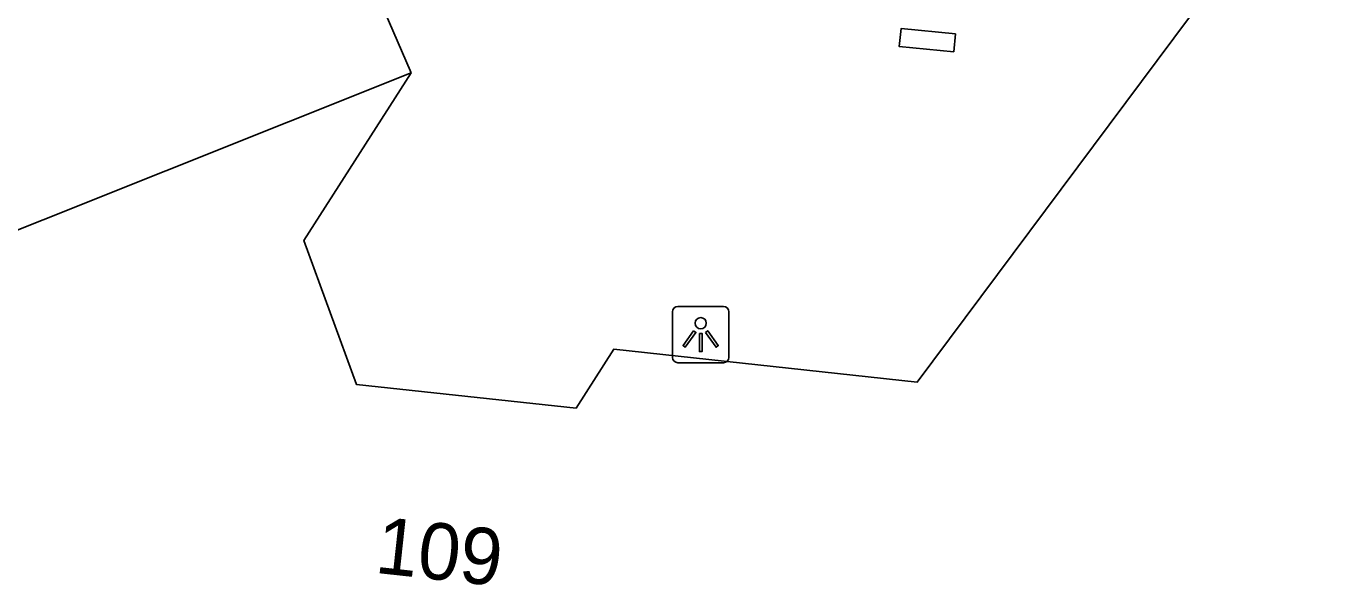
# Model space of a CAD drawing. Extents: x 162026 to 163499, y 387297 to 388169.
# Drawn here: x 162287.3 to 162310.6, y 387463.43 to 387473.33 of the extents above; entities that cross this region are included whole.
import ezdxf

# ---------------------------------------------------------------- set-up
doc = ezdxf.new("R2010")
doc.units = 0
for name, color, linetype in [('IMGEO_Lichtpunt', 7, 'Continuous'), ('IMGEO_Pand', 7, 'Continuous'), ('IMGEO_Pand_nummerreeks', 7, 'Continuous')]:
    doc.layers.add(name, color=color, linetype=linetype)

msp = doc.modelspace()

# ---------------------------------------------------------------- linework, layer by layer
at = {"layer": 'IMGEO_Lichtpunt'}
for p, q in [((162298.744, 387468.277), (162298.744, 387467.47)), ((162298.744, 387468.277), (162298.744, 387467.47)), ((162299.646, 387468.372), (162298.838, 387468.372)), ((162299.646, 387468.372), (162298.838, 387468.372)), ((162299.74, 387467.47), (162299.74, 387468.277)), ((162299.74, 387467.47), (162299.74, 387468.277)), ((162298.838, 387467.376), (162299.646, 387467.376)), ((162298.838, 387467.376), (162299.646, 387467.376))]:
    msp.add_line(p, q, dxfattribs=at)
for points in [[(162299.118, 387467.941), (162299.157, 387467.913), (162298.969, 387467.651), (162298.931, 387467.678), (162299.118, 387467.941)], [(162299.33, 387467.913), (162299.368, 387467.94), (162299.555, 387467.678), (162299.516, 387467.65), (162299.33, 387467.913)], [(162299.22, 387467.893), (162299.267, 387467.893), (162299.267, 387467.571), (162299.22, 387467.571), (162299.22, 387467.893)]]:
    msp.add_lwpolyline(points, dxfattribs=at)
msp.add_circle((162299.243, 387468.075), 0.0994, dxfattribs=at)
for centre, start, end in [((162298.838, 387468.277), 90, 180), ((162298.838, 387468.277), 90, 180), ((162299.646, 387468.277), 0, 90), ((162299.646, 387468.277), 0, 90), ((162298.838, 387467.47), 180, 270), ((162298.838, 387467.47), 180, 270), ((162299.646, 387467.47), 270, 0), ((162299.646, 387467.47), 270, 360)]:
    msp.add_arc(centre, 0.0946, start, end, dxfattribs=at)
at = {"layer": 'IMGEO_Pand'}
for points in [[(162289.996, 387490.573), (162287.708, 387487.29), (162294.112, 387472.505)], [(162294.112, 387472.505), (162292.215, 387469.541), (162293.144, 387466.992), (162297.036, 387466.568), (162297.706, 387467.617), (162303.078, 387467.032), (162311.025, 387477.679), (162314.702, 387477.278), (162319.71, 387483.814), (162325.748, 387483.156)], [(162303.726, 387472.879), (162302.761, 387472.972), (162302.791, 387473.29), (162303.756, 387473.197), (162303.726, 387472.879)], [(162294.112, 387472.505), (162278.897, 387466.434), (162280.133, 387463.497), (162276.784, 387463.941)]]:
    msp.add_lwpolyline(points, dxfattribs=at)

# ---------------------------------------------------------------- texts
at = {"layer": 'IMGEO_Pand_nummerreeks'}
msp.add_text('109', height=1, rotation=353.7834, dxfattribs=at).set_placement((162293.455, 387463.658))

doc.saveas('drawing.dxf')
